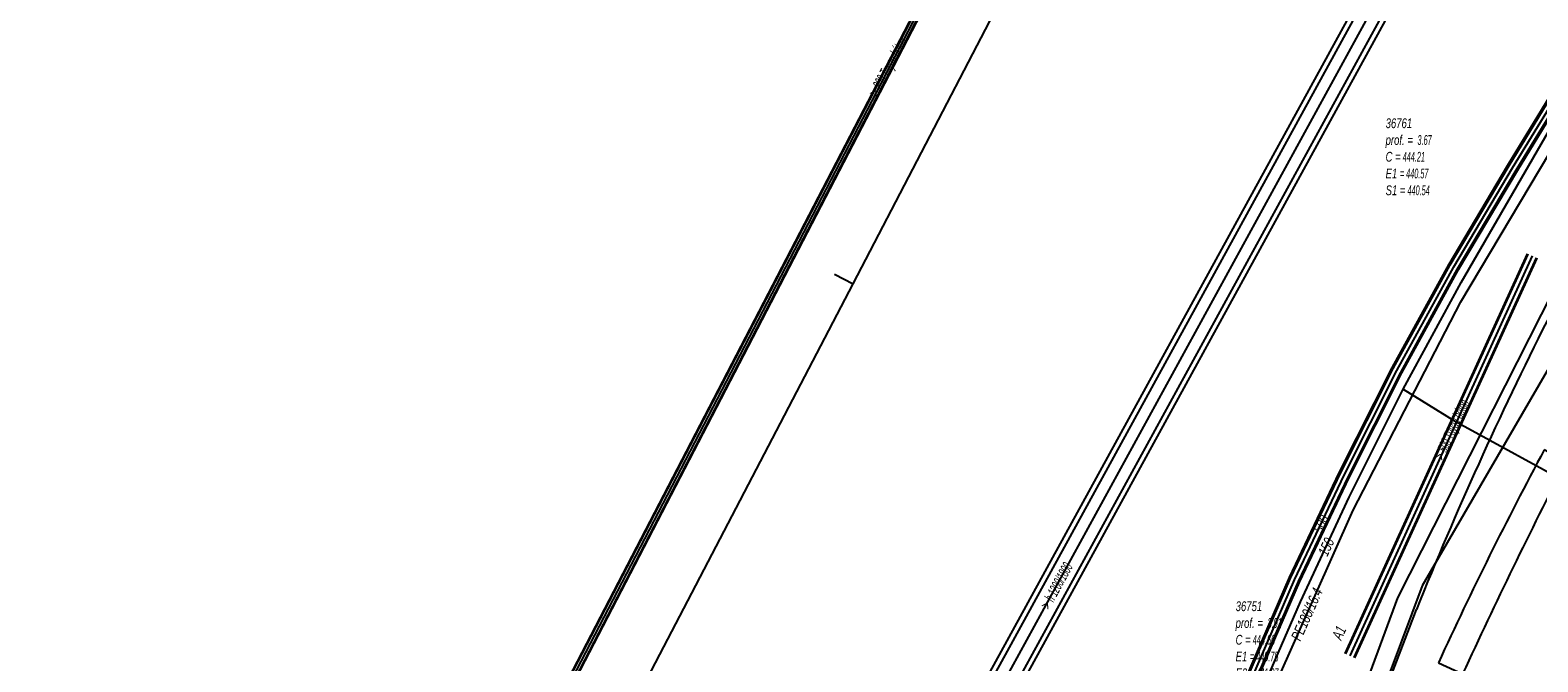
# Model space of a CAD drawing. Header units: metres. Extents: x 2695563 to 2696938, y 1260544 to 1262032.
# Tile 274 of 340: x 2696609 to 2696686, y 1261430 to 1261463. Entities that reach past the tile are written whole.
import ezdxf

# ---------------------------------------------------------------- set-up
doc = ezdxf.new("R2010")
doc.units = ezdxf.units.M
doc.header["$LTSCALE"] = 100
doc.linetypes.add('AUSGEZOGEN', pattern=[0])
for name, color, linetype in [('Eau portable_Cadastre des conduites_Conduite', 171, 'AUSGEZOGEN'), ('Eau potable_Cadastre des conduites_Conduite_Texte', 171, 'AUSGEZOGEN'), ('EU_Cadastre des conduites', 24, 'AUSGEZOGEN'), ('EU_Cadastre des conduites – Texte', 7, 'AUSGEZOGEN'), ('EU_Cadastre des conduites_Axe de tracé', 24, 'AUSGEZOGEN'), ('EU_Cadastre des conduites_Regard normalisé – Texte', 24, 'AUSGEZOGEN'), ('EU_Cadastre des conduites_Texte entrée-sortie', 24, 'AUSGEZOGEN'), ('Gaz_Cadastre des conduites_Conduite', 32, 'AUSGEZOGEN'), ('Gaz_Cadastre des conduites_Conduite_Texte', 32, 'AUSGEZOGEN'), ('Réseau électrique_Cadastre des conduite_Bord du tracé', 1, 'AUSGEZOGEN'), ('Réseau électrique_Cadastre des conduite_Tronçon de tracé', 1, 'AUSGEZOGEN'), ('Télécommunications_SW_Cadastre des conduites_Bord du tracé', 94, 'AUSGEZOGEN')]:
    doc.layers.add(name, color=color, linetype=linetype)
doc.styles.add('ARIAL', font='arial.ttf')

# ---------------------------------------------------------------- blocks, each defined once
blk = doc.blocks.new('COMPLEXOBJECT_1472')
at = {"layer": 'EU_Cadastre des conduites_Axe de tracé', "color": 24, "linetype": 'AUSGEZOGEN', "transparency": 33554687}
blk.add_line((6648.732, 11414.073), (6684.262, 11478.949), dxfattribs=at)
blk = doc.blocks.new('COMPLEXOBJECT_1473')
at = {"layer": 'EU_Cadastre des conduites_Axe de tracé', "color": 24, "linetype": 'AUSGEZOGEN', "transparency": 33554687}
blk.add_line((6648.981, 11413.968), (6684.496, 11478.815), dxfattribs=at)
blk = doc.blocks.new('COMPLEXOBJECT_1474')
at = {"layer": 'EU_Cadastre des conduites_Axe de tracé', "color": 24, "linetype": 'AUSGEZOGEN', "transparency": 33554687}
blk.add_line((6650.087, 11413.502), (6685.539, 11478.22), dxfattribs=at)
blk = doc.blocks.new('COMPLEXOBJECT_1475')
at = {"layer": 'EU_Cadastre des conduites_Axe de tracé', "color": 24, "linetype": 'AUSGEZOGEN', "transparency": 33554687}
blk.add_line((6650.336, 11413.397), (6685.773, 11478.087), dxfattribs=at)
blk = doc.blocks.new('COMPLEXOBJECT_1548')
at = {"layer": 'EU_Cadastre des conduites', "color": 24, "linetype": 'AUSGEZOGEN', "transparency": 33554687}
blk.add_line((6649.534, 11413.735), (6685.014, 11478.525), dxfattribs=at)
blk = doc.blocks.new('COMPLEXOBJECT_1726')
at = {"layer": 'Réseau électrique_Cadastre des conduite_Bord du tracé', "color": 1, "linetype": 'AUSGEZOGEN', "transparency": 33554687}
for p, q in [((6686.944, 11440.579), (6685.829, 11441.183)), ((6680.379, 11430.223), (6681.627, 11429.649))]:
    blk.add_line(p, q, dxfattribs=at)
for centre, radius, start, end in [((6857.466, 11348.999), 194.826, 151.7604, 155.3607), ((6935.14, 11313.083), 279.028, 152.81094, 155.30699)]:
    blk.add_arc(centre, radius, start, end, dxfattribs=at)
blk = doc.blocks.new('COMPLEXOBJECT_2031')
at = {"layer": 'Réseau électrique_Cadastre des conduite_Tronçon de tracé', "color": 1, "linetype": 'AUSGEZOGEN', "transparency": 33554687}
blk.add_line((6700.5, 11468.762), (6713.826, 11485.167), dxfattribs=at)
blk.add_lwpolyline([(6673.542, 11417.968), (6674.033, 11419.281), (6679.253, 11432.972)], dxfattribs=at)
for centre, radius, start, end in [((6701.659, 11467.762), 1.531, 139.20574, 168.26446), ((6697.912, 11468.441), 2.278, 298.09778, 350.69487), ((6699.61, 11465.182), 1.398, 116.56395, 142.17102), ((6927.118, 11288.9), 289.209, 142.22991, 145.11252), ((6751.726, 11412.573), 74.61, 145.97838, 151.8011), ((6857.138, 11361.484), 191.713, 153.23134, 158.10585)]:
    blk.add_arc(centre, radius, start, end, dxfattribs=at)

msp = doc.modelspace()

# ---------------------------------------------------------------- hatches: boundary and pattern name
at = {"layer": 'Réseau électrique_Cadastre des conduite_Bord du tracé', "lineweight": 18, "transparency": 33554687}
h = msp.add_hatch(dxfattribs=at)
h.set_pattern_fill('MUSTER', color=1, scale=6075, style=0, pattern_type=2)
h.set_pattern_definition([(0, (2708005, 1273150), (6075, 6075), [6075, -6075]), (90, (2708005, 1273150), (-6075, 6075), [6075, -6075])])
h.paths.add_polyline_path([(2696682.597, 1261429.459), (2696682.761, 1261429.815), (2696682.926, 1261430.171), (2696683.091, 1261430.527), (2696683.256, 1261430.882), (2696683.422, 1261431.237), (2696683.589, 1261431.592), (2696683.756, 1261431.947), (2696683.923, 1261432.302), (2696684.092, 1261432.656), (2696684.26, 1261433.01), (2696684.429, 1261433.364), (2696684.599, 1261433.717), (2696684.769, 1261434.071), (2696684.939, 1261434.424), (2696685.11, 1261434.777), (2696685.282, 1261435.129), (2696685.454, 1261435.482), (2696685.626, 1261435.834), (2696685.799, 1261436.186), (2696685.973, 1261436.537), (2696686.147, 1261436.889), (2696686.321, 1261437.24), (2696686.496, 1261437.591), (2696686.672, 1261437.941), (2696686.848, 1261438.292), (2696687.024, 1261438.642), (2696687.201, 1261438.992), (2696687.379, 1261439.342), (2696687.557, 1261439.691), (2696687.735, 1261440.04), (2696687.914, 1261440.389), (2696686.799, 1261440.993), (2696686.612, 1261440.645), (2696686.427, 1261440.296), (2696686.242, 1261439.948), (2696686.057, 1261439.598), (2696685.874, 1261439.249), (2696685.691, 1261438.899), (2696685.508, 1261438.548), (2696685.327, 1261438.198), (2696685.146, 1261437.847), (2696684.966, 1261437.495), (2696684.786, 1261437.143), (2696684.608, 1261436.791), (2696684.43, 1261436.439), (2696684.252, 1261436.086), (2696684.076, 1261435.733), (2696683.9, 1261435.379), (2696683.725, 1261435.025), (2696683.551, 1261434.671), (2696683.377, 1261434.316), (2696683.204, 1261433.961), (2696683.032, 1261433.606), (2696682.86, 1261433.25), (2696682.689, 1261432.894), (2696682.519, 1261432.537), (2696682.35, 1261432.181), (2696682.181, 1261431.824), (2696682.013, 1261431.466), (2696681.846, 1261431.108), (2696681.68, 1261430.75), (2696681.514, 1261430.392), (2696681.349, 1261430.033)], flags=0)

# ---------------------------------------------------------------- linework, layer by layer
at = {"layer": 'Eau portable_Cadastre des conduites_Conduite', "linetype": 'AUSGEZOGEN', "transparency": 33554687}
for p, q in [((2696684.93, 1261455.652), (2696691.138, 1261465.846)), ((2696684.957, 1261455.636), (2696691.164, 1261465.828)), ((2696684.984, 1261455.62), (2696691.19, 1261465.811)), ((2696685.358, 1261455.394), (2696691.552, 1261465.565)), ((2696685.385, 1261455.378), (2696691.578, 1261465.548)), ((2696685.412, 1261455.362), (2696691.604, 1261465.53)), ((2696681.902, 1261450.554), (2696684.93, 1261455.652)), ((2696681.929, 1261450.539), (2696684.957, 1261455.636)), ((2696681.956, 1261450.523), (2696684.984, 1261455.62)), ((2696682.336, 1261450.307), (2696685.358, 1261455.394)), ((2696682.363, 1261450.291), (2696685.385, 1261455.378)), ((2696682.39, 1261450.276), (2696685.412, 1261455.362)), ((2696678.971, 1261445.211), (2696681.902, 1261450.554)), ((2696678.999, 1261445.196), (2696681.929, 1261450.539)), ((2696679.026, 1261445.182), (2696681.956, 1261450.523)), ((2696679.414, 1261444.978), (2696682.336, 1261450.307)), ((2696679.441, 1261444.964), (2696682.363, 1261450.291)), ((2696679.469, 1261444.949), (2696682.39, 1261450.276)), ((2696676.254, 1261439.814), (2696678.971, 1261445.211)), ((2696676.282, 1261439.8), (2696678.999, 1261445.196)), ((2696676.31, 1261439.786), (2696679.026, 1261445.182)), ((2696676.704, 1261439.594), (2696679.414, 1261444.978)), ((2696676.732, 1261439.58), (2696679.441, 1261444.964)), ((2696676.76, 1261439.566), (2696679.469, 1261444.949)), ((2696673.695, 1261434.418), (2696676.254, 1261439.814)), ((2696673.723, 1261434.405), (2696676.282, 1261439.8)), ((2696673.752, 1261434.392), (2696676.31, 1261439.786)), ((2696674.15, 1261434.212), (2696676.704, 1261439.594)), ((2696674.179, 1261434.199), (2696676.732, 1261439.58)), ((2696674.207, 1261434.186), (2696676.76, 1261439.566)), ((2696671.168, 1261428.59), (2696673.695, 1261434.418)), ((2696671.197, 1261428.578), (2696673.723, 1261434.405)), ((2696671.226, 1261428.565), (2696673.752, 1261434.392)), ((2696671.628, 1261428.395), (2696674.15, 1261434.212)), ((2696671.657, 1261428.382), (2696674.179, 1261434.199)), ((2696671.686, 1261428.37), (2696674.207, 1261434.186))]:
    msp.add_line(p, q, dxfattribs=at)
at = {"layer": 'Eau portable_Cadastre des conduites_Conduite', "color": 255, "linetype": 'AUSGEZOGEN', "transparency": 33554687}
for p, q in [((2696685.171, 1261455.507), (2696691.371, 1261465.688)), ((2696682.146, 1261450.415), (2696685.171, 1261455.507)), ((2696679.22, 1261445.08), (2696682.146, 1261450.415)), ((2696676.507, 1261439.69), (2696679.22, 1261445.08)), ((2696673.951, 1261434.302), (2696676.507, 1261439.69)), ((2696671.427, 1261428.48), (2696673.951, 1261434.302))]:
    msp.add_line(p, q, dxfattribs=at)
at = {"layer": 'Eau portable_Cadastre des conduites_Conduite', "color": 7, "linetype": 'AUSGEZOGEN', "transparency": 33554687}
for p, q in [((2696650.287, 1261450.031), (2696651.254, 1261449.529)), ((2696682.518, 1261442.303), (2696688.456, 1261439.057)), ((2696672.285, 1261428.631), (2696672.946, 1261430.133))]:
    msp.add_line(p, q, dxfattribs=at)
for points in [[(2696583.772, 1261320.367), (2696583.952, 1261320.713), (2696584.489, 1261321.741), (2696612.199, 1261374.775), (2696617.458, 1261384.709), (2696651.254, 1261449.529), (2696679.362, 1261503.631)], [(2696679.547, 1261444.115), (2696682.521, 1261449.602), (2696688.286, 1261459.566), (2696691.896, 1261464.723), (2696695.439, 1261469.456), (2696699.039, 1261474.216), (2696702.634, 1261478.907), (2696706.385, 1261483.505), (2696710.126, 1261488.113), (2696711.628, 1261489.883)], [(2696672.946, 1261430.133), (2696674.253, 1261433.168), (2696676.769, 1261438.554), (2696679.547, 1261444.115)], [(2696679.547, 1261444.115), (2696682.142, 1261442.508), (2696682.518, 1261442.303)]]:
    msp.add_lwpolyline(points, dxfattribs=at)
at = {"layer": 'EU_Cadastre des conduites', "linetype": 'AUSGEZOGEN', "transparency": 33554687}
for p, q in [((2696633.619, 1261423.47), (2696674.388, 1261502.069)), ((2696633.637, 1261423.461), (2696674.406, 1261502.06)), ((2696633.654, 1261423.452), (2696674.423, 1261502.051)), ((2696633.886, 1261423.332), (2696674.655, 1261501.931)), ((2696633.903, 1261423.323), (2696674.672, 1261501.922)), ((2696633.921, 1261423.314), (2696674.69, 1261501.913)), ((2696676.56, 1261430.512), (2696685.94, 1261451.085)), ((2696676.579, 1261430.504), (2696685.959, 1261451.077)), ((2696676.597, 1261430.495), (2696685.977, 1261451.068)), ((2696677.015, 1261430.305), (2696686.395, 1261450.878)), ((2696677.033, 1261430.296), (2696686.413, 1261450.869)), ((2696677.052, 1261430.288), (2696686.432, 1261450.861))]:
    msp.add_line(p, q, dxfattribs=at)
at = {"layer": 'EU_Cadastre des conduites', "color": 255, "transparency": 33554687}
for p, q in [((2696633.77, 1261423.392), (2696674.539, 1261501.991)), ((2696676.806, 1261430.4), (2696686.186, 1261450.973))]:
    msp.add_line(p, q, dxfattribs=at)
at = {"layer": 'Gaz_Cadastre des conduites_Conduite', "color": 32, "linetype": 'AUSGEZOGEN', "transparency": 33554687}
msp.add_lwpolyline([(2696659.277, 1261393.124), (2696665.592, 1261410.181), (2696667.585, 1261415.555), (2696672.016, 1261426.76), (2696676.963, 1261437.885), (2696682.511, 1261448.612), (2696688.619, 1261458.879), (2696696.125, 1261469.745), (2696702.798, 1261478.4), (2696710.838, 1261488.084), (2696713.144, 1261490.912)], dxfattribs=at)
at = {"layer": 'Télécommunications_SW_Cadastre des conduites_Bord du tracé', "color": 94, "linetype": 'AUSGEZOGEN', "transparency": 33554687}
for points in [[(2696751.865, 1261530.936), (2696737.131, 1261510.808), (2696727.906, 1261499.81), (2696698.083, 1261464.256), (2696680.508, 1261433.989), (2696641.65, 1261329.88), (2696609.64, 1261243.352)], [(2696644.586, 1261339.295), (2696679.271, 1261433.37), (2696689.13, 1261452.83), (2696695.558, 1261462.457)]]:
    msp.add_lwpolyline(points, dxfattribs=at)

# ---------------------------------------------------------------- block references
at = {"layer": 'EU_Cadastre des conduites', "color": 24, "linetype": 'AUSGEZOGEN', "lineweight": -3, "transparency": 33554687}
msp.add_blockref('COMPLEXOBJECT_1548', (2690000.97, 1249999.81), dxfattribs=at)
at = {"layer": 'EU_Cadastre des conduites_Axe de tracé', "color": 24, "linetype": 'AUSGEZOGEN', "lineweight": -3, "transparency": 33554687}
for name in ['COMPLEXOBJECT_1472', 'COMPLEXOBJECT_1473', 'COMPLEXOBJECT_1474', 'COMPLEXOBJECT_1475']:
    msp.add_blockref(name, (2690000.97, 1249999.81), dxfattribs=at)
at = {"layer": 'Réseau électrique_Cadastre des conduite_Bord du tracé', "color": 1, "linetype": 'AUSGEZOGEN', "lineweight": -3, "transparency": 33554687}
msp.add_blockref('COMPLEXOBJECT_1726', (2690000.97, 1249999.81), dxfattribs=at)
at = {"layer": 'Réseau électrique_Cadastre des conduite_Tronçon de tracé', "color": 1, "linetype": 'AUSGEZOGEN', "lineweight": -3, "transparency": 33554687}
msp.add_blockref('COMPLEXOBJECT_2031', (2690000.97, 1249999.81), dxfattribs=at)

# ---------------------------------------------------------------- texts
at = {"layer": 'Eau potable_Cadastre des conduites_Conduite_Texte', "color": 7, "transparency": 33554687, "char_height": 0.55426, "attachment_point": 5, "style": 'ARIAL'}
for s, insert, width, rotation in [('\\A1;{\\fArial|i1|b0;\\H0.554263;\\W0.700000;\\C7;500}\\P', (2696675.321, 1261437.176), 1.10633, 64.6209), ('\\A1;{\\fArial|i1|b0;\\H0.554263;\\W0.700000;\\C7;150}\\P', (2696675.582, 1261436), 1.10014, 64.9611)]:
    msp.add_mtext(s, dxfattribs=dict(at, insert=insert, width=width, rotation=rotation))
at = {"layer": 'EU_Cadastre des conduites – Texte', "color": 24, "transparency": 33554687, "char_height": 0.55705, "width": 6, "attachment_point": 5, "style": 'ARIAL'}
for s, insert, rotation in [('\\A1;{\\fArial|b0|i1|c0|p34;\\W0.7;> \\W0.49;300 Tuyau béton}', (2696653.108, 1261460.659), 62.046), ('\\A1;{\\fArial|b0|i1|c0|p34;\\W0.7;> \\W0.49;500 Tuyau béton}', (2696682.104, 1261441.987), 65.691), ('\\A1;{\\fArial|i1|b0;\\H0.557054;\\W0.700000;\\C24;> \\W0.490000;h 1200/1800}\\P', (2696661.706, 1261433.985), 61.3359)]:
    msp.add_mtext(s, dxfattribs=dict(at, insert=insert, rotation=rotation))
at = {"layer": 'EU_Cadastre des conduites_Regard normalisé – Texte', "color": 24, "transparency": 33554687, "char_height": 0.50641, "attachment_point": 1, "line_spacing_factor": 1.024096, "style": 'ARIAL'}
for s, insert, width in [('\\A1;{\\fArial|b0|i1|c0|p34;\\W0.69368;36761}\\P{\\fArial|b0|i1|c0|p34;\\H0.99721x;\\W0.69368;prof. = \\W0.48558; 3.67}\\P{\\fArial|b0|i1|c0|p34;\\H0.99721x;\\W0.69368;C =\\W0.48558; 444.21}\\P{\\fArial|b0|i1|c0|p34;\\H0.99721x;\\W0.69368;E1 \\W0.48558;= 440.57}\\P{\\fArial|b0|i1|c0|p34;\\H0.99721x;\\W0.69368;S1 =\\W0.48558; 440.54}', (2696678.636, 1261458.056), 2.83129), ('\\A1;{\\fArial|b0|i1|c0|p34;\\W0.69532;36751}\\P{\\fArial|b0|i1|c0|p34;\\H0.99721x;\\W0.69532;prof. = \\W0.48672; 3.91}\\P{\\fArial|b0|i1|c0|p34;\\H0.99721x;\\W0.69532;C =\\W0.48672; 444.66}\\P{\\fArial|b0|i1|c0|p34;\\H0.99721x;\\W0.69532;E1 \\W0.48672;= 440.75}\\P{\\fArial|b0|i1|c0|p34;\\H0.99721x;\\W0.69532;E2 \\W0.48672;= 441.07}\\P{\\fArial|b0|i1|c0|p34;\\H0.99721x;\\W0.69532;S1 =\\W0.48672; 440.75}', (2696670.92, 1261433.2), 2.83797)]:
    msp.add_mtext(s, dxfattribs=dict(at, insert=insert, width=width))
at = {"layer": 'EU_Cadastre des conduites_Texte entrée-sortie', "color": 24, "transparency": 33554687, "insert": (2696676.356, 1261431.16), "char_height": 0.55705, "width": 0.85544, "attachment_point": 7, "rotation": 65.5002, "style": 'ARIAL'}
msp.add_mtext('\\A1;{\\fArial|i1|b0;\\H0.557054;\\W0.700000;\\C24;A1}\\P', dxfattribs=at)
at = {"layer": 'Gaz_Cadastre des conduites_Conduite_Texte', "color": 32, "transparency": 33554687, "insert": (2696674.587, 1261432.528), "char_height": 0.55825, "width": 3.05768, "attachment_point": 5, "rotation": 66.0267, "style": 'ARIAL'}
msp.add_mtext('\\A1;{\\fArial|i1|b0;\\H0.558250;\\W0.700000;\\C32;PE180/16.4}\\P', dxfattribs=at)

doc.saveas('drawing.dxf')
